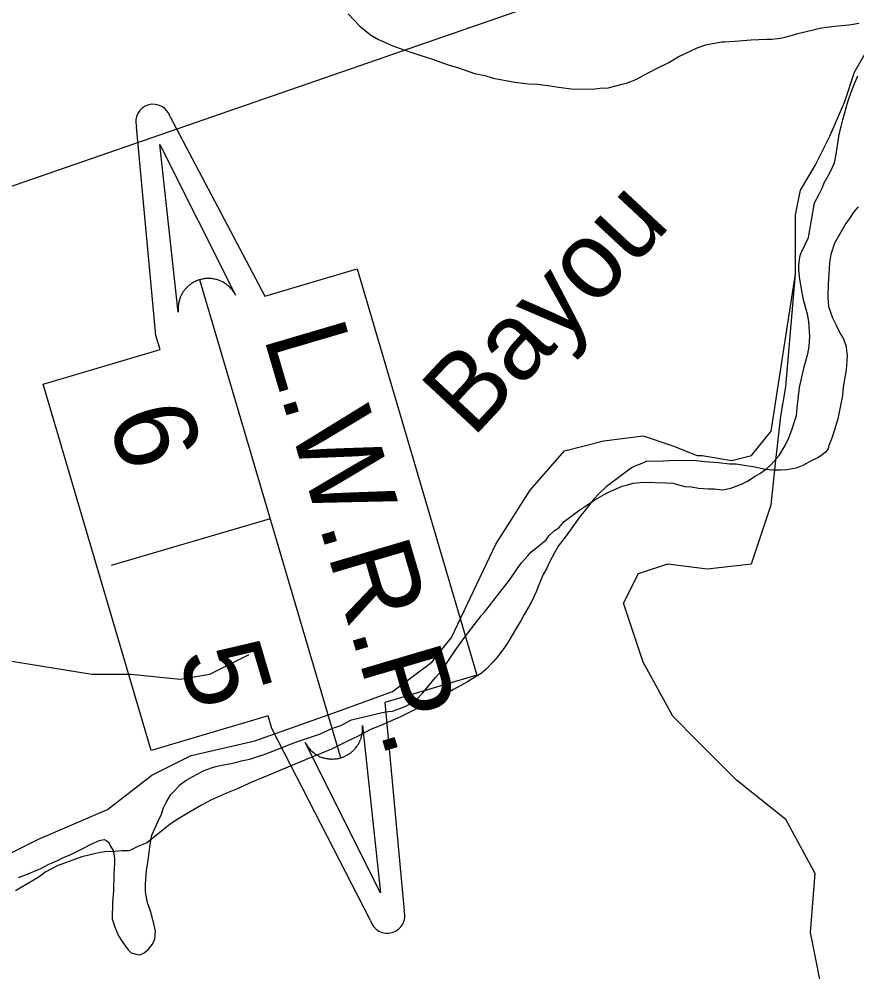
# Model space of a CAD drawing. Extents: x 3250478 to 3288318, y 788638 to 816472.
# Drawn here: x 3278971 to 3280234, y 807628 to 809064 of the extents above; entities that cross this region are included whole.
import ezdxf

# ---------------------------------------------------------------- set-up
doc = ezdxf.new("R2010")
doc.units = 0
for name, color, linetype in [('V-RIVR-IDEN', 7, 'Continuous'), ('V-ROAD-CNTR', 7, 'Continuous'), ('V-SITE-VEGE', 7, 'Continuous'), ('V-TOPO-SHOR', 7, 'Continuous'), ('V-TOPO-WATR-IDEN', 7, 'Continuous')]:
    doc.layers.add(name, color=color, linetype=linetype)

msp = doc.modelspace()

# ---------------------------------------------------------------- linework, layer by layer
at = {"layer": 'V-ROAD-CNTR'}
msp.add_lwpolyline([(3268249.8, 805082), (3271535.1, 806242), (3280405.6, 809312.9)], dxfattribs=at)
at = {"layer": 'V-SITE-VEGE'}
for points in [[(3279467.3, 809071.4), (3279485, 809053.1), (3279500.9, 809040.1), (3279513, 809033), (3279534.8, 809023.3)], [(3279534.8, 809023.3), (3279551.5, 809017.2), (3279575.6, 809009.2), (3279592.9, 809003.7), (3279618.2, 808994.6), (3279633.8, 808990.3), (3279657.9, 808981.7), (3279673.5, 808978.5), (3279686.2, 808974.8), (3279718.5, 808968.5), (3279739.3, 808966.4), (3279752.6, 808965.5), (3279771.7, 808962.9), (3279784.4, 808960.9), (3279804, 808958.8), (3279835.9, 808958.3), (3279847.5, 808959.8), (3279859.1, 808960.2), (3279873, 808963.4), (3279880.6, 808965.6), (3279888.7, 808967.7), (3279901, 808972.7), (3279908.6, 808976.6), (3279921.4, 808983.9), (3279931.4, 808989), (3279950.6, 808998.5), (3279964.7, 809006.9), (3279982.8, 809015.3), (3279993.3, 809020.3), (3280006.7, 809024.7), (3280016.6, 809026.8), (3280030.5, 809029.5), (3280034.6, 809029.4), (3280050.2, 809030.3), (3280074.6, 809032.7), (3280098.3, 809033.4), (3280105.9, 809033.3), (3280119.2, 809034.8), (3280125.6, 809036.4), (3280137.2, 809039.7), (3280145.4, 809041.9), (3280180.9, 809050.5), (3280200.6, 809053), (3280210.4, 809054), (3280222, 809055), (3280228.4, 809056), (3280237.1, 809057.6)], [(3280162.5, 808570.2), (3280163.3, 808585.2), (3280162, 808607.8), (3280159.9, 808618.9), (3280154.4, 808638.7), (3280152.8, 808646.2), (3280149.1, 808666), (3280147.6, 808675.3), (3280146.6, 808686.3), (3280146.7, 808693.2), (3280148.1, 808704.2), (3280149.3, 808708.8), (3280150, 808711.7), (3280151.1, 808713.4), (3280161.4, 808734.7), (3280170.4, 808786.6), (3280173.4, 808792.3), (3280177.6, 808799.8), (3280182.4, 808810.1), (3280184.8, 808817), (3280190.8, 808827.3), (3280195, 808834.8), (3280200.4, 808846.9), (3280202.4, 808857.3), (3280205.6, 808876.3), (3280207.6, 808890.2), (3280210.7, 808901.7), (3280213.2, 808912.1), (3280220.6, 808939.1), (3280226.1, 808955.3), (3280230.3, 808965), (3280235.8, 808978.2)], [(3280236.2, 808780.8), (3280229.1, 808772.9), (3280225, 808766), (3280217.8, 808755.7), (3280200.5, 808725.9), (3280195, 808709.2), (3280193, 808697.1), (3280192.1, 808678.6), (3280190.7, 808665.3), (3280190.4, 808643.9), (3280191.3, 808630.5), (3280197.3, 808613.6), (3280202.9, 808602.5), (3280209.1, 808589.7), (3280214.1, 808582.1), (3280218, 808570.4), (3280218.4, 808564), (3280219.5, 808556.5), (3280219.3, 808549), (3280217.9, 808535.1), (3280216.6, 808526.4)], [(3279172.4, 807669.7), (3279176, 807677.2), (3279176.8, 807689.3), (3279174.7, 807700.9), (3279169.3, 807719.5), (3279164.9, 807731.8), (3279161.7, 807748.6), (3279161.9, 807760.2), (3279163.4, 807780.4), (3279166, 807796), (3279168.8, 807819.7), (3279171.3, 807834.1), (3279181, 807854.8), (3279185.8, 807865.7), (3279188.9, 807874.9), (3279193.1, 807883), (3279200.2, 807895), (3279205.5, 807900.7), (3279213.8, 807909.8), (3279223.2, 807916.6), (3279239.6, 807925.6), (3279251.2, 807931.7), (3279265.8, 807936.7), (3279272.2, 807938.3), (3279282.1, 807940.4), (3279290.8, 807942), (3279308.8, 807946.3), (3279319.3, 807948.4), (3279334.4, 807953.4), (3279339.1, 807955), (3279353.7, 807960.6), (3279380.5, 807971.1), (3279392.7, 807975.5), (3279424.2, 807985.9), (3279442.9, 807994.9), (3279456.3, 807999.3), (3279472.6, 808007.6), (3279518.6, 808019), (3279528.4, 808020.5), (3279534.2, 808021), (3279545.3, 808024.9), (3279554.1, 808028.2), (3279564.6, 808033.8), (3279570.4, 808038.3), (3279579.9, 808048.6), (3279587.6, 808057.7), (3279598.8, 808071.4), (3279608.3, 808081.6), (3279620.8, 808099.9), (3279628.5, 808112), (3279642.8, 808132), (3279667.7, 808164.5), (3279673, 808170.2), (3279695.5, 808199.3), (3279707.3, 808213.6), (3279711.5, 808219.9), (3279722.2, 808235.3), (3279728.7, 808244.5), (3279738.2, 808254.7), (3279742.9, 808260.4), (3279751.7, 808267.2), (3279765.8, 808279.1), (3279770, 808284.9), (3279778.2, 808292.8), (3279784.7, 808297.3), (3279793, 808306.4), (3279801.2, 808312.7), (3279816.4, 808324), (3279827, 808331.3), (3279839.3, 808339.2), (3279856.8, 808349.3), (3279880.2, 808359.9), (3279888.3, 808362.1), (3279897.1, 808364.2), (3279912.7, 808365.7), (3279946.3, 808365.1), (3279957.3, 808364.3), (3279963.6, 808362.4), (3279975.1, 808359.3), (3279985, 808358.6), (3279995.4, 808356.7), (3280010.4, 808355.8), (3280019.1, 808355.7), (3280032.4, 808354.3), (3280044, 808356.9), (3280060.3, 808363), (3280069.1, 808367.5), (3280080.8, 808374.8), (3280087.8, 808378.7), (3280097.8, 808386.1), (3280104.8, 808392.3), (3280117.3, 808406), (3280124.4, 808418.6), (3280131, 808431.2), (3280136.5, 808446.2), (3280143.2, 808466.3), (3280144, 808477.9), (3280147.5, 808508.5), (3280155, 808539.7), (3280160.5, 808559.2), (3280162.5, 808570.2)], [(3280216.6, 808526.4), (3280213.4, 808509.1), (3280212.6, 808496.4), (3280205.6, 808461.2), (3280200.1, 808443.4), (3280196.4, 808432.4), (3280192.1, 808420.9), (3280190.9, 808416.3), (3280186.2, 808410.6), (3280182, 808407.2), (3280175.6, 808402.7), (3280167.4, 808398.8), (3280152.8, 808390.9), (3280142.9, 808387.1), (3280128.4, 808384.4), (3280120.3, 808384), (3280107.5, 808384.2), (3280096.5, 808385), (3280078.1, 808388.8), (3280067.1, 808390.7), (3280052.1, 808392.8), (3280042.3, 808392.9), (3280025.5, 808395), (3280004.7, 808396.5), (3279992, 808397.9), (3279960.1, 808398.5), (3279942.2, 808397.6), (3279916.7, 808396.9), (3279910.3, 808394.1), (3279900.4, 808390.3), (3279894.5, 808387.5), (3279872.2, 808371.1), (3279856.4, 808358.6), (3279845.8, 808349), (3279836.9, 808339.3), (3279824.5, 808323.9), (3279816.2, 808313), (3279796, 808285), (3279784.1, 808269.6), (3279778.2, 808259.3), (3279771, 808245.5), (3279766.7, 808236.3), (3279761.4, 808226.6), (3279754.7, 808211.1), (3279751, 808200.7), (3279742.6, 808183.5), (3279732.5, 808166.3), (3279727.7, 808157.1), (3279721.7, 808147.4), (3279716.3, 808137.6), (3279708, 808124.5), (3279703.2, 808116.5), (3279693.1, 808103.3), (3279686, 808095.3), (3279675.4, 808084), (3279667.8, 808077.7), (3279655.5, 808069.8), (3279647.3, 808064.8), (3279626.2, 808053.6), (3279615.1, 808046.8), (3279607.5, 808041.8), (3279590, 808033.4), (3279574.2, 808026.1), (3279546.2, 808012.2), (3279514.1, 807998.3), (3279501.2, 807993.3), (3279481.4, 807982.6), (3279466.2, 807975.4), (3279442.2, 807963.7), (3279427.7, 807957.6), (3279404.3, 807948.1), (3279367, 807932.6), (3279360, 807929.2), (3279336.7, 807919.8), (3279322.1, 807913.7), (3279299.3, 807903.1), (3279284.1, 807897), (3279261.4, 807887), (3279246.2, 807879.2), (3279224.5, 807866.8), (3279212.2, 807858.9), (3279199.3, 807850.5), (3279183.5, 807838), (3279178.2, 807833.5), (3279164.1, 807822.2), (3279149.5, 807816.1), (3279141.3, 807812.2), (3279137.3, 807810.5), (3279126.8, 807810.1), (3279115.8, 807809.1), (3279100.2, 807808.8), (3279089.1, 807806.7), (3279065.9, 807801.3), (3279035.6, 807790.3), (3279029.7, 807788.1), (3279011.6, 807778.6), (3278999.9, 807770.1), (3278965.9, 807749.9)], [(3278970.4, 807770), (3278982.7, 807774.4), (3279004.3, 807783.9), (3279015.4, 807789.5), (3279029.4, 807795.6), (3279039.3, 807800.6), (3279048.1, 807804.5), (3279063.2, 807811.8), (3279083.1, 807821.8), (3279087.8, 807824.1), (3279091.9, 807825.7), (3279099.4, 807827.3), (3279103.4, 807825.5), (3279106.9, 807822.6), (3279107.4, 807819.7), (3279110.8, 807815), (3279113, 807810.9), (3279115.1, 807799.8), (3279115, 807791.7), (3279114.1, 807775.5), (3279113.7, 807750.1), (3279112.2, 807732.7), (3279111.7, 807707.8), (3279115, 807696.8), (3279121.1, 807682.2), (3279127.9, 807672.2), (3279135.8, 807661.1), (3279140.4, 807656.4), (3279149.6, 807653.9), (3279153.6, 807653.8), (3279160, 807656.6), (3279166.5, 807662.3), (3279172.4, 807669.7)]]:
    msp.add_lwpolyline(points, dxfattribs=at)
at = {"layer": 'V-TOPO-SHOR'}
for points in [[(3280141.9, 808680), (3280141.9, 808768.9), (3280149.3, 808806), (3280171.5, 808843), (3280193.7, 808887.5), (3280216, 808939.3), (3280230.8, 808983.8), (3280260.4, 809035.7), (3280275.2, 809072.7)], [(3278837.8, 807746.4), (3279000.8, 807827.9), (3279104.6, 807872.4), (3279171.2, 807924.2), (3279230.5, 807953.9), (3279326.8, 807976.1), (3279452.8, 808020.6), (3279534.3, 808050.2), (3279593.6, 808094.7), (3279623.2, 808131.7), (3279689.9, 808272.5), (3279741.8, 808354), (3279793.6, 808413.3), (3279852.9, 808428.1), (3279912.2, 808435.5), (3279956.6, 808420.7), (3279993.7, 808405.9), (3280001.1, 808405.9), (3280045.6, 808398.4), (3280075.2, 808405.9), (3280104.8, 808442.9), (3280141.9, 808680)], [(3280186.3, 807576), (3280164.1, 807687.1), (3280171.5, 807776.1), (3280127.1, 807857.6), (3280053, 807916.8), (3279993.7, 807976.1), (3279956.6, 808013.2), (3279912.2, 808094.7), (3279882.5, 808183.6), (3279904.8, 808228), (3279949.2, 808242.8), (3280008.5, 808235.4), (3280075.2, 808242.8), (3280104.8, 808331.8), (3280112.2, 808398.4), (3280119.6, 808465.1), (3280127.1, 808509.6), (3280141.9, 808680)], [(3278851.2, 808113.6), (3279080.9, 808076.6), (3279140.1, 808076.6), (3279214.2, 808069.2), (3279258.7, 808076.6), (3279318, 808106.2)]]:
    msp.add_lwpolyline(points, dxfattribs=at)
at = {"layer": 'V-TOPO-WATR-IDEN'}
for p, q in [((3279456.2, 807950.5), (3279243.8, 808671)), ((3279350, 808310.8), (3279110.3, 808240.1))]:
    msp.add_line(p, q, dxfattribs=at)
for points in [[(3279199.1, 808916.4), (3279342, 808646.4), (3279480.8, 808687.3), (3279661.4, 808074.8), (3279522.6, 808033.9), (3279551.8, 807720.1)], [(3279500.9, 807705.1), (3279352.3, 807994.8), (3279346.7, 808013.7), (3279170.2, 807961.6), (3279007.4, 808513.7), (3279183.9, 808565.7), (3279177.7, 808586.9), (3279148.3, 808901.4)]]:
    msp.add_lwpolyline(points, dxfattribs=at)
for points in [[(3279211.2, 808622.3), (3279183.7, 808874.8), (3279297.6, 808647.8), (3279295.3, 808651.7), (3279292.8, 808655.3), (3279291.6, 808656.7), (3279290.6, 808657.9), (3279289.3, 808659.3), (3279288, 808660.5), (3279286.8, 808661.6), (3279285.2, 808663), (3279283.3, 808664.4), (3279282.2, 808665.1), (3279280.8, 808666), (3279278.9, 808667.2), (3279277.4, 808668), (3279275.7, 808668.8), (3279274.6, 808669.3), (3279273.4, 808669.8), (3279271.8, 808670.3), (3279270.4, 808670.8), (3279268.9, 808671.2), (3279267.8, 808671.5), (3279266, 808672), (3279264.2, 808672.3), (3279262.8, 808672.5), (3279261.2, 808672.7), (3279259.8, 808672.8), (3279258.5, 808672.9), (3279257.5, 808672.9), (3279256, 808672.9), (3279254.5, 808672.8), (3279253, 808672.7), (3279251.5, 808672.6), (3279250.2, 808672.4), (3279248.7, 808672.2), (3279247.4, 808671.9), (3279245.7, 808671.5), (3279243.8, 808671), (3279243.2, 808670.8), (3279242.3, 808670.6), (3279241.3, 808670.2), (3279240.3, 808669.8), (3279239.3, 808669.4), (3279238.4, 808669), (3279237.3, 808668.6), (3279236.6, 808668.2), (3279235.5, 808667.6), (3279234.5, 808667.1), (3279233.8, 808666.7), (3279232.1, 808665.7), (3279231.2, 808665.1), (3279230.6, 808664.7), (3279229.6, 808663.9), (3279228.7, 808663.3), (3279227.8, 808662.6), (3279226.8, 808661.7), (3279225.8, 808660.9), (3279225.1, 808660.2), (3279224.5, 808659.6), (3279223.7, 808658.8), (3279223, 808658), (3279222.2, 808657.1), (3279221.4, 808656.2), (3279220.7, 808655.3), (3279219.7, 808654), (3279219.1, 808653.1), (3279218.4, 808652.1), (3279217.8, 808651.1), (3279217.3, 808650.3), (3279216.7, 808649.3), (3279216, 808647.9), (3279216, 808647.9), (3279215.6, 808647.1), (3279215.3, 808646.4), (3279214.8, 808645.5), (3279214.3, 808644.3), (3279214, 808643.4), (3279213.6, 808642.5), (3279213.3, 808641.4), (3279212.9, 808640.3), (3279212.7, 808639.5), (3279212.4, 808638.5), (3279212.1, 808637.1), (3279211.9, 808636.2), (3279211.8, 808635.5), (3279211.7, 808634.9), (3279211.5, 808634.2), (3279211.4, 808633.2), (3279211.3, 808632.3), (3279211.2, 808631.3), (3279211.1, 808630.3), (3279211, 808629.1), (3279211, 808628.3), (3279211, 808627.1), (3279211, 808625.8), (3279211.1, 808624.7), (3279211.1, 808623.9), (3279211.2, 808623.2), (3279211.2, 808622.7)], [(3279488.8, 807999.2), (3279516.3, 807746.8), (3279402.5, 807973.7), (3279404.7, 807969.8), (3279407.3, 807966.2), (3279408.4, 807964.8), (3279409.4, 807963.6), (3279410.7, 807962.2), (3279412, 807961), (3279413.2, 807959.9), (3279414.9, 807958.5), (3279416.7, 807957.1), (3279417.8, 807956.4), (3279419.2, 807955.5), (3279421.1, 807954.3), (3279422.7, 807953.5), (3279424.3, 807952.7), (3279425.4, 807952.2), (3279426.7, 807951.7), (3279428.2, 807951.2), (3279429.7, 807950.7), (3279431.1, 807950.3), (3279432.3, 807950), (3279434.1, 807949.6), (3279435.8, 807949.2), (3279437.2, 807949), (3279438.8, 807948.8), (3279440.3, 807948.7), (3279441.5, 807948.7), (3279442.5, 807948.6), (3279444, 807948.6), (3279445.6, 807948.7), (3279447, 807948.8), (3279448.5, 807948.9), (3279449.9, 807949.1), (3279451.4, 807949.3), (3279452.6, 807949.6), (3279454.3, 807950), (3279456.2, 807950.5), (3279456.8, 807950.7), (3279457.7, 807951), (3279458.8, 807951.3), (3279459.8, 807951.7), (3279460.7, 807952.1), (3279461.7, 807952.5), (3279462.7, 807953), (3279463.5, 807953.3), (3279464.6, 807953.9), (3279465.6, 807954.4), (3279466.2, 807954.8), (3279468, 807955.8), (3279468.9, 807956.4), (3279469.5, 807956.9), (3279470.5, 807957.6), (3279471.4, 807958.2), (3279472.2, 807958.9), (3279473.3, 807959.8), (3279474.2, 807960.6), (3279474.9, 807961.3), (3279475.5, 807961.9), (3279476.3, 807962.7), (3279477, 807963.5), (3279477.8, 807964.4), (3279478.6, 807965.3), (3279479.4, 807966.2), (3279480.3, 807967.5), (3279481, 807968.4), (3279481.6, 807969.4), (3279482.3, 807970.4), (3279482.8, 807971.3), (3279483.3, 807972.2), (3279484, 807973.6), (3279484.1, 807973.6), (3279484.5, 807974.4), (3279484.8, 807975.1), (3279485.2, 807976), (3279485.7, 807977.2), (3279486.1, 807978.2), (3279486.4, 807979), (3279486.8, 807980.1), (3279487.1, 807981.2), (3279487.3, 807982), (3279487.6, 807983), (3279488, 807984.4), (3279488.1, 807985.3), (3279488.3, 807986), (3279488.4, 807986.6), (3279488.5, 807987.3), (3279488.6, 807988.3), (3279488.8, 807989.3), (3279488.9, 807990.2), (3279488.9, 807991.2), (3279489, 807992.4), (3279489, 807993.2), (3279489, 807994.4), (3279489, 807995.8), (3279489, 807996.8), (3279488.9, 807997.6), (3279488.9, 807998.3), (3279488.8, 807998.8)]]:
    msp.add_lwpolyline(points, close=True, dxfattribs=at)
for centre, start, end in [((3279173.7, 808908.9), 16.4266, 196.4266), ((3279526.4, 807712.6), 196.4266, 16.4266)]:
    msp.add_arc(centre, 26.5, start, end, dxfattribs=at)

# ---------------------------------------------------------------- texts
at = {"layer": 'V-RIVR-IDEN'}
msp.add_text('Bayou', height=116, rotation=46.9655, dxfattribs=at).set_placement((3279655.2, 808431.4))
at = {"layer": 'V-TOPO-WATR-IDEN'}
for s, rotation, p in [('L.W.R.P.', 286.4265, (3279339.4, 808585.4)), ('6', 286.4267, (3279104.4, 808465)), ('5', 286.4261, (3279210.6, 808104.8))]:
    msp.add_text(s, height=124.5, rotation=rotation, dxfattribs=at).set_placement(p)

doc.saveas('drawing.dxf')
